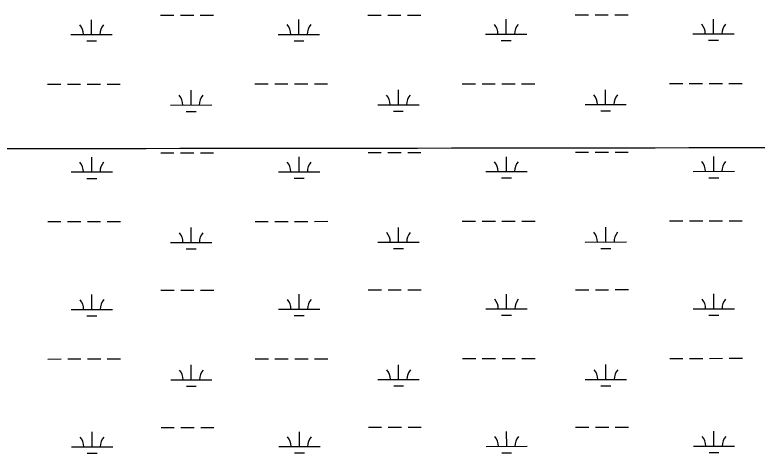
# Model space of a CAD drawing. Extents: x 3297753 to 3335611, y 652252 to 677623.
# Drawn here: x 3325372 to 3327169, y 666006 to 667067 of the extents above; entities that cross this region are included whole.
import ezdxf

# ---------------------------------------------------------------- set-up
doc = ezdxf.new("R2010")
doc.units = 0
doc.layers.add('V-GRID-MAJR', color=7, linetype='Continuous')
doc.layers.add('V-WETL-SWMP', color=7, linetype='Continuous')

msp = doc.modelspace()

# ---------------------------------------------------------------- linework, layer by layer
at = {"layer": 'V-GRID-MAJR'}
msp.add_spline([(3301864.932, 666722.723), (3307122.83, 666726.164), (3312380.728, 666730.37), (3317638.625, 666735.341), (3322896.522, 666741.077), (3328154.418, 666747.577), (3333412.313, 666754.8420000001), (3333412.3140000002, 666754.8420000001)], degree=3, dxfattribs=at)
at = {"layer": 'V-WETL-SWMP'}
for p, q in [((3325725.079604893, 667066.2232139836), (3325757.079587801, 667066.2557748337)), ((3325773.079579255, 667066.272055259), (3325805.0795621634, 667066.3046161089)), ((3325821.0795536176, 667066.320896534), (3325853.079536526, 667066.3534573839)), ((3326226.9873368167, 667066.7339187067), (3326258.987319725, 667066.7664795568)), ((3326274.9873111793, 667066.7827599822), (3326306.9872940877, 667066.8153208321)), ((3326322.987285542, 667066.8316012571), (3326354.9872684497, 667066.864162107)), ((3326728.895068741, 667067.2446234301), (3326760.8950516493, 667067.2771842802)), ((3326776.8950431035, 667067.2934647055), (3326808.8950260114, 667067.3260255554)), ((3326824.8950174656, 667067.3423059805), (3326856.895000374, 667067.3748668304)), ((3325558.0629422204, 667019.6232521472), (3325558.0263079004, 667055.6232287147)), ((3326059.9706741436, 667020.1339568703), (3326059.9340398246, 667056.1339334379)), ((3326561.878406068, 667020.6446615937), (3326561.8417717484, 667056.6446381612)), ((3327063.786137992, 667021.1553663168), (3327063.749503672, 667057.1553428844)), ((3325508.0629689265, 667019.5723758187), (3325608.0629155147, 667019.6741284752)), ((3326009.9707008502, 667020.0830805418), (3326109.970647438, 667020.1848331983)), ((3326511.878432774, 667020.5937852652), (3326611.878379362, 667020.6955379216)), ((3327013.7861646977, 667021.1044899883), (3327113.7861112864, 667021.2062426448)), ((3325546.0786515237, 667004.1800518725), (3325570.078638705, 667004.2044725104)), ((3326047.986383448, 667004.6907565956), (3326071.9863706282, 667004.7151772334)), ((3326549.8941153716, 667005.201461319), (3326573.8941025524, 667005.2258819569)), ((3327051.8018472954, 667005.7121660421), (3327075.8018344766, 667005.7365866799)), ((3325451.3411859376, 666899.4436136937), (3325483.341168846, 666899.4761745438)), ((3325499.3411603, 666899.4924549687), (3325531.3411432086, 666899.5250158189)), ((3325547.3411346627, 666899.5412962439), (3325579.341117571, 666899.573857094)), ((3325595.3411090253, 666899.5901375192), (3325627.341091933, 666899.6226983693)), ((3325798.708636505, 666849.0550499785), (3325798.672002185, 666885.0550265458)), ((3325953.248917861, 666899.9543184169), (3325985.2489007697, 666899.986879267)), ((3326001.248892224, 666900.0031596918), (3326033.2488751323, 666900.035720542)), ((3326049.248866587, 666900.0520009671), (3326081.248849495, 666900.0845618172)), ((3326097.248840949, 666900.1008422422), (3326129.2488238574, 666900.1334030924)), ((3326300.616368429, 666849.5657547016), (3326300.579734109, 666885.5657312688)), ((3326455.156649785, 666900.4650231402), (3326487.156632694, 666900.4975839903)), ((3326503.156624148, 666900.5138644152), (3326535.156607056, 666900.5464252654)), ((3326551.1565985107, 666900.5627056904), (3326583.156581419, 666900.5952665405)), ((3326599.1565728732, 666900.6115469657), (3326631.1565557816, 666900.6441078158)), ((3326802.524100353, 666850.076459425), (3326802.487466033, 666886.0764359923)), ((3326957.0643817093, 666900.9757278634), (3326989.064364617, 666901.0082887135)), ((3327005.0643560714, 666901.0245691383), (3327037.06433898, 666901.0571299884)), ((3327053.0643304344, 666901.0734104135), (3327085.064313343, 666901.1059712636)), ((3327101.064304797, 666901.1222516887), (3327133.0642877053, 666901.1548125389)), ((3325748.7086632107, 666849.0041736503), (3325848.7086097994, 666849.1059263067)), ((3326250.6163951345, 666849.5148783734), (3326350.6163417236, 666849.6166310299)), ((3326752.5241270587, 666850.0255830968), (3326852.524073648, 666850.1273357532)), ((3325786.7243458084, 666833.6118497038), (3325810.7243329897, 666833.6362703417)), ((3326288.632077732, 666834.1225544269), (3326312.6320649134, 666834.1469750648)), ((3326790.5398096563, 666834.6332591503), (3326814.5397968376, 666834.6576797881)), ((3325558.401478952, 666686.9484686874), (3325558.3648446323, 666722.9484452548)), ((3325725.4181416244, 666733.5484305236), (3325757.418124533, 666733.5809913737)), ((3325773.418115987, 666733.5972717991), (3325805.4180988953, 666733.629832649)), ((3325821.418090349, 666733.646113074), (3325853.4180732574, 666733.678673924)), ((3326060.3092108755, 666687.4591734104), (3326060.272576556, 666723.4591499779)), ((3326227.3258735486, 666734.0591352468), (3326259.325856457, 666734.0916960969)), ((3326275.325847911, 666734.1079765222), (3326307.325830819, 666734.1405373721)), ((3326323.3258222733, 666734.1568177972), (3326355.3258051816, 666734.1893786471)), ((3326562.2169427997, 666687.9698781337), (3326562.1803084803, 666723.9698547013)), ((3326729.233605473, 666734.5698399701), (3326761.2335883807, 666734.6024008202)), ((3326777.233579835, 666734.6186812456), (3326809.2335627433, 666734.6512420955)), ((3326825.2335541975, 666734.6675225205), (3326857.233537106, 666734.7000833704)), ((3327064.1246747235, 666688.4805828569), (3327064.088040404, 666724.4805594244)), ((3325508.4015056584, 666686.8975923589), (3325608.401452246, 666686.9993450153)), ((3326010.3092375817, 666687.408297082), (3326110.30918417, 666687.5100497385)), ((3326512.216969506, 666687.9190018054), (3326612.216916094, 666688.0207544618)), ((3327014.1247014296, 666688.4297065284), (3327114.124648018, 666688.531459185)), ((3325546.4171882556, 666671.5052684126), (3325570.4171754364, 666671.5296890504)), ((3326048.3249201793, 666672.0159731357), (3326072.32490736, 666672.0403937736)), ((3326550.2326521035, 666672.5266778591), (3326574.2326392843, 666672.5510984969)), ((3327052.1403840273, 666673.0373825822), (3327076.140371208, 666673.0618032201)), ((3325451.679722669, 666566.7688302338), (3325483.679705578, 666566.801391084)), ((3325499.679697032, 666566.8176715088), (3325531.6796799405, 666566.8502323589)), ((3325547.6796713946, 666566.866512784), (3325579.6796543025, 666566.8990736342)), ((3325595.6796457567, 666566.9153540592), (3325627.679628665, 666566.9479149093)), ((3325953.587454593, 666567.2795349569), (3325985.5874375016, 666567.312095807)), ((3326001.587428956, 666567.328376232), (3326033.5874118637, 666567.3609370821)), ((3326049.5874033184, 666567.3772175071), (3326081.5873862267, 666567.4097783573)), ((3326097.587377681, 666567.4260587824), (3326129.5873605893, 666567.4586196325)), ((3326455.495186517, 666567.7902396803), (3326487.4951694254, 666567.8228005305)), ((3326503.4951608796, 666567.8390809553), (3326535.495143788, 666567.8716418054)), ((3326551.4951352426, 666567.8879222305), (3326583.495118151, 666567.9204830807)), ((3326599.495109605, 666567.9367635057), (3326631.495092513, 666567.9693243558)), ((3326957.4029184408, 666568.3009444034), (3326989.402901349, 666568.3335052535)), ((3327005.4028928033, 666568.3497856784), (3327037.4028757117, 666568.3823465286)), ((3327053.4028671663, 666568.3986269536), (3327085.402850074, 666568.4311878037)), ((3327101.4028415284, 666568.4474682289), (3327133.4028244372, 666568.480029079)), ((3325799.047173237, 666516.3802665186), (3325799.0105389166, 666552.3802430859)), ((3326300.9549051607, 666516.8909712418), (3326300.918270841, 666552.890947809)), ((3326802.8626370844, 666517.401675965), (3326802.826002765, 666553.4016525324)), ((3325749.0471999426, 666516.3293901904), (3325849.0471465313, 666516.4311428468)), ((3326250.9549318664, 666516.8400949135), (3326350.954878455, 666516.94184757)), ((3326752.86266379, 666517.3507996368), (3326852.8626103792, 666517.4525522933)), ((3325787.0628825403, 666500.9370662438), (3325811.0628697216, 666500.9614868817)), ((3326288.970614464, 666501.447770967), (3326312.970601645, 666501.4721916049)), ((3326790.8783463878, 666501.9584756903), (3326814.878333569, 666501.9828963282)), ((3325725.7566783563, 666400.873647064), (3325757.7566612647, 666400.9062079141)), ((3325773.7566527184, 666400.9224883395), (3325805.756635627, 666400.9550491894)), ((3325821.756627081, 666400.9713296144), (3325853.7566099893, 666401.0038904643)), ((3326227.6644102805, 666401.3843517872), (3326259.6643931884, 666401.4169126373)), ((3326275.6643846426, 666401.4331930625), (3326307.664367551, 666401.4657539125)), ((3326323.664359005, 666401.4820343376), (3326355.664341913, 666401.5145951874)), ((3326729.5721422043, 666401.8950565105), (3326761.5721251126, 666401.9276173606)), ((3326777.572116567, 666401.943897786), (3326809.572099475, 666401.9764586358)), ((3326825.572090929, 666401.9927390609), (3326857.5720738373, 666402.0252999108)), ((3325558.7400156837, 666354.2736852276), (3325558.703381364, 666390.2736617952)), ((3326060.6477476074, 666354.7843899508), (3326060.611113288, 666390.7843665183)), ((3326562.555479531, 666355.2950946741), (3326562.518845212, 666391.2950712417)), ((3327064.4632114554, 666355.8057993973), (3327064.4265771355, 666391.8057759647)), ((3325508.74004239, 666354.2228088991), (3325608.739988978, 666354.3245615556)), ((3326010.6477743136, 666354.7335136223), (3326110.6477209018, 666354.8352662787)), ((3326512.555506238, 666355.2442183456), (3326612.5554528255, 666355.3459710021)), ((3327014.463238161, 666355.7549230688), (3327114.4631847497, 666355.8566757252)), ((3325546.755724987, 666338.8304849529), (3325570.7557121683, 666338.8549055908)), ((3326048.663456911, 666339.3411896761), (3326072.663444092, 666339.365610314)), ((3326550.5711888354, 666339.8518943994), (3326574.571176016, 666339.8763150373)), ((3327052.4789207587, 666340.3625991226), (3327076.47890794, 666340.3870197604)), ((3325452.018259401, 666234.0940467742), (3325484.01824231, 666234.1266076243)), ((3325500.018233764, 666234.1428880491), (3325532.018216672, 666234.1754488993)), ((3325548.018208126, 666234.1917293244), (3325580.0181910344, 666234.2242901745)), ((3325596.0181824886, 666234.2405705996), (3325628.018165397, 666234.2731314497)), ((3325799.385709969, 666183.7054830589), (3325799.3490756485, 666219.7054596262)), ((3325953.9259913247, 666234.6047514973), (3325985.925974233, 666234.6373123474)), ((3326001.9259656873, 666234.6535927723), (3326033.9259485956, 666234.6861536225)), ((3326049.9259400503, 666234.7024340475), (3326081.9259229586, 666234.7349948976)), ((3326097.9259144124, 666234.7512753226), (3326129.9258973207, 666234.7838361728)), ((3326301.293441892, 666184.2161877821), (3326301.256807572, 666220.2161643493)), ((3326455.8337232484, 666235.1154562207), (3326487.8337061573, 666235.1480170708)), ((3326503.8336976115, 666235.1642974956), (3326535.83368052, 666235.1968583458)), ((3326551.8336719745, 666235.2131387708), (3326583.8336548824, 666235.2456996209)), ((3326599.8336463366, 666235.261980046), (3326631.833629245, 666235.2945408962)), ((3326803.2011738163, 666184.7268925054), (3326803.1645394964, 666220.7268690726)), ((3326957.7414551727, 666235.6261609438), (3326989.741438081, 666235.6587217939)), ((3327005.741429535, 666235.6750022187), (3327037.741412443, 666235.7075630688)), ((3327053.7414038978, 666235.723843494), (3327085.741386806, 666235.7564043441)), ((3327101.7413782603, 666235.7726847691), (3327133.741361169, 666235.8052456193)), ((3325749.3857366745, 666183.6546067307), (3325849.3856832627, 666183.7563593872)), ((3326251.293468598, 666184.1653114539), (3326351.293415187, 666184.2670641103)), ((3326753.201200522, 666184.6760161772), (3326853.201147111, 666184.7777688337)), ((3325787.401419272, 666168.2622827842), (3325811.401406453, 666168.2867034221)), ((3326289.3091511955, 666168.7729875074), (3326313.3091383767, 666168.7974081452)), ((3326791.2168831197, 666169.2836922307), (3326815.216870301, 666169.3081128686)), ((3325559.0785524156, 666021.5989017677), (3325559.0419180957, 666057.5988783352)), ((3325726.0952150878, 666068.1988636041), (3325758.095197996, 666068.2314244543)), ((3325774.0951894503, 666068.2477048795), (3325806.0951723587, 666068.2802657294)), ((3325822.095163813, 666068.2965461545), (3325854.0951467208, 666068.3291070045)), ((3326060.986284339, 666022.1096064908), (3326060.94965002, 666058.1095830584)), ((3326228.002947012, 666068.7095683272), (3326260.0029299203, 666068.7421291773)), ((3326276.0029213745, 666068.7584096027), (3326308.0029042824, 666068.7909704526)), ((3326324.0028957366, 666068.8072508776), (3326356.002878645, 666068.8398117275)), ((3326562.894016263, 666022.6203112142), (3326562.8573819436, 666058.6202877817)), ((3326729.910678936, 666069.2202730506), (3326761.9106618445, 666069.2528339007)), ((3326777.9106532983, 666069.269114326), (3326809.9106362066, 666069.3016751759)), ((3326825.910627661, 666069.317955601), (3326857.910610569, 666069.3505164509)), ((3327064.8017481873, 666023.1310159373), (3327064.7651138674, 666059.1309925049)), ((3325509.0785791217, 666021.5480254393), (3325609.07852571, 666021.6497780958)), ((3326010.986311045, 666022.0587301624), (3326110.986257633, 666022.1604828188)), ((3326512.894042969, 666022.5694348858), (3326612.8939895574, 666022.6711875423)), ((3327014.801774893, 666023.0801396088), (3327114.8017214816, 666023.1818922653)), ((3325547.094261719, 666006.155701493), (3325571.0942489, 666006.1801221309)), ((3326049.0019936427, 666006.6664062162), (3326073.0019808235, 666006.690826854)), ((3326550.909725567, 666007.1771109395), (3326574.9097127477, 666007.2015315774)), ((3327052.8174574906, 666007.6878156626), (3327076.817444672, 666007.7122363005))]:
    msp.add_line(p, q, dxfattribs=at)
for centre, radius, start, end in [((3325502.819552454, 667020.0418438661), 35.24628790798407, 359.28648001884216, 40.83013835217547), ((3325613.305365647, 667020.1542661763), 35.246287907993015, 139.28647683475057, 180.8301351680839), ((3326004.727284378, 667020.5525485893), 35.24628790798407, 359.28648001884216, 40.83013835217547), ((3326115.213097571, 667020.6649708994), 35.246287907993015, 139.28647683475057, 180.8301351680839), ((3326506.635016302, 667021.0632533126), 35.24628790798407, 359.28648001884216, 40.83013835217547), ((3326617.120829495, 667021.1756756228), 35.246287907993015, 139.28647683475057, 180.8301351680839), ((3327008.5427482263, 667021.5739580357), 35.24628790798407, 359.28648001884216, 40.83013835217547), ((3327119.0285614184, 667021.6863803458), 35.246287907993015, 139.28647683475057, 180.8301351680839), ((3325743.4652467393, 666849.4736416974), 35.24628790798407, 359.28648001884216, 40.83013835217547), ((3325853.951059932, 666849.5860640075), 35.246287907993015, 139.28647683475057, 180.8301351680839), ((3326245.3729786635, 666849.9843464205), 35.24628790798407, 359.28648001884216, 40.83013835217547), ((3326355.858791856, 666850.0967687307), 35.246287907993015, 139.28647683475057, 180.8301351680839), ((3326747.2807105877, 666850.4950511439), 35.24628790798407, 359.28648001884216, 40.83013835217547), ((3326857.76652378, 666850.607473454), 35.246287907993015, 139.28647683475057, 180.8301351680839), ((3325503.1580891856, 666687.3670604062), 35.24628790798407, 359.28648001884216, 40.83013835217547), ((3325613.643902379, 666687.4794827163), 35.246287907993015, 139.28647683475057, 180.8301351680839), ((3326005.06582111, 666687.8777651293), 35.24628790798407, 359.28648001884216, 40.83013835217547), ((3326115.551634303, 666687.9901874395), 35.246287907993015, 139.28647683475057, 180.8301351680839), ((3326506.973553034, 666688.3884698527), 35.24628790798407, 359.28648001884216, 40.83013835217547), ((3326617.4593662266, 666688.5008921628), 35.246287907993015, 139.28647683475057, 180.8301351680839), ((3327008.8812849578, 666688.8991745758), 35.24628790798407, 359.28648001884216, 40.83013835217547), ((3327119.3670981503, 666689.011596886), 35.246287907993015, 139.28647683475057, 180.8301351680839), ((3325743.803783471, 666516.7988582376), 35.24628790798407, 359.28648001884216, 40.83013835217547), ((3325854.2895966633, 666516.9112805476), 35.246287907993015, 139.28647683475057, 180.8301351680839), ((3326245.7115153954, 666517.3095629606), 35.24628790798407, 359.28648001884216, 40.83013835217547), ((3326356.1973285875, 666517.4219852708), 35.246287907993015, 139.28647683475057, 180.8301351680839), ((3326747.619247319, 666517.820267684), 35.24628790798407, 359.28648001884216, 40.83013835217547), ((3326858.1050605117, 666517.9326899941), 35.246287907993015, 139.28647683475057, 180.8301351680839), ((3325503.4966259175, 666354.6922769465), 35.24628790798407, 359.28648001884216, 40.83013835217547), ((3325613.982439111, 666354.8046992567), 35.246287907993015, 139.28647683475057, 180.8301351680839), ((3326005.4043578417, 666355.2029816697), 35.24628790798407, 359.28648001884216, 40.83013835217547), ((3326115.8901710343, 666355.3154039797), 35.246287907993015, 139.28647683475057, 180.8301351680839), ((3326507.3120897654, 666355.713686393), 35.24628790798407, 359.28648001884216, 40.83013835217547), ((3326617.7979029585, 666355.8261087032), 35.246287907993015, 139.28647683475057, 180.8301351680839), ((3327009.2198216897, 666356.2243911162), 35.24628790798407, 359.28648001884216, 40.83013835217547), ((3327119.705634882, 666356.3368134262), 35.246287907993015, 139.28647683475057, 180.8301351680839), ((3325744.142320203, 666184.1240747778), 35.24628790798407, 359.28648001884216, 40.83013835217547), ((3325854.628133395, 666184.236497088), 35.246287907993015, 139.28647683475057, 180.8301351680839), ((3326246.050052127, 666184.634779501), 35.24628790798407, 359.28648001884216, 40.83013835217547), ((3326356.5358653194, 666184.747201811), 35.246287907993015, 139.28647683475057, 180.8301351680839), ((3326747.957784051, 666185.1454842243), 35.24628790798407, 359.28648001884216, 40.83013835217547), ((3326858.443597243, 666185.2579065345), 35.246287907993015, 139.28647683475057, 180.8301351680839), ((3325503.8351626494, 666022.0174934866), 35.24628790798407, 359.28648001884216, 40.83013835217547), ((3325614.3209758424, 666022.1299157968), 35.246287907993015, 139.28647683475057, 180.8301351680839), ((3326005.742894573, 666022.5281982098), 35.24628790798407, 359.28648001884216, 40.83013835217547), ((3326116.228707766, 666022.6406205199), 35.246287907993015, 139.28647683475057, 180.8301351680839), ((3326507.6506264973, 666023.0389029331), 35.24628790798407, 359.28648001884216, 40.83013835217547), ((3326618.1364396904, 666023.1513252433), 35.246287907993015, 139.28647683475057, 180.8301351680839), ((3327009.5583584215, 666023.5496076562), 35.24628790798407, 359.28648001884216, 40.83013835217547), ((3327120.0441716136, 666023.6620299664), 35.246287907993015, 139.28647683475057, 180.8301351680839)]:
    msp.add_arc(centre, radius, start, end, dxfattribs=at)

doc.saveas('drawing.dxf')
